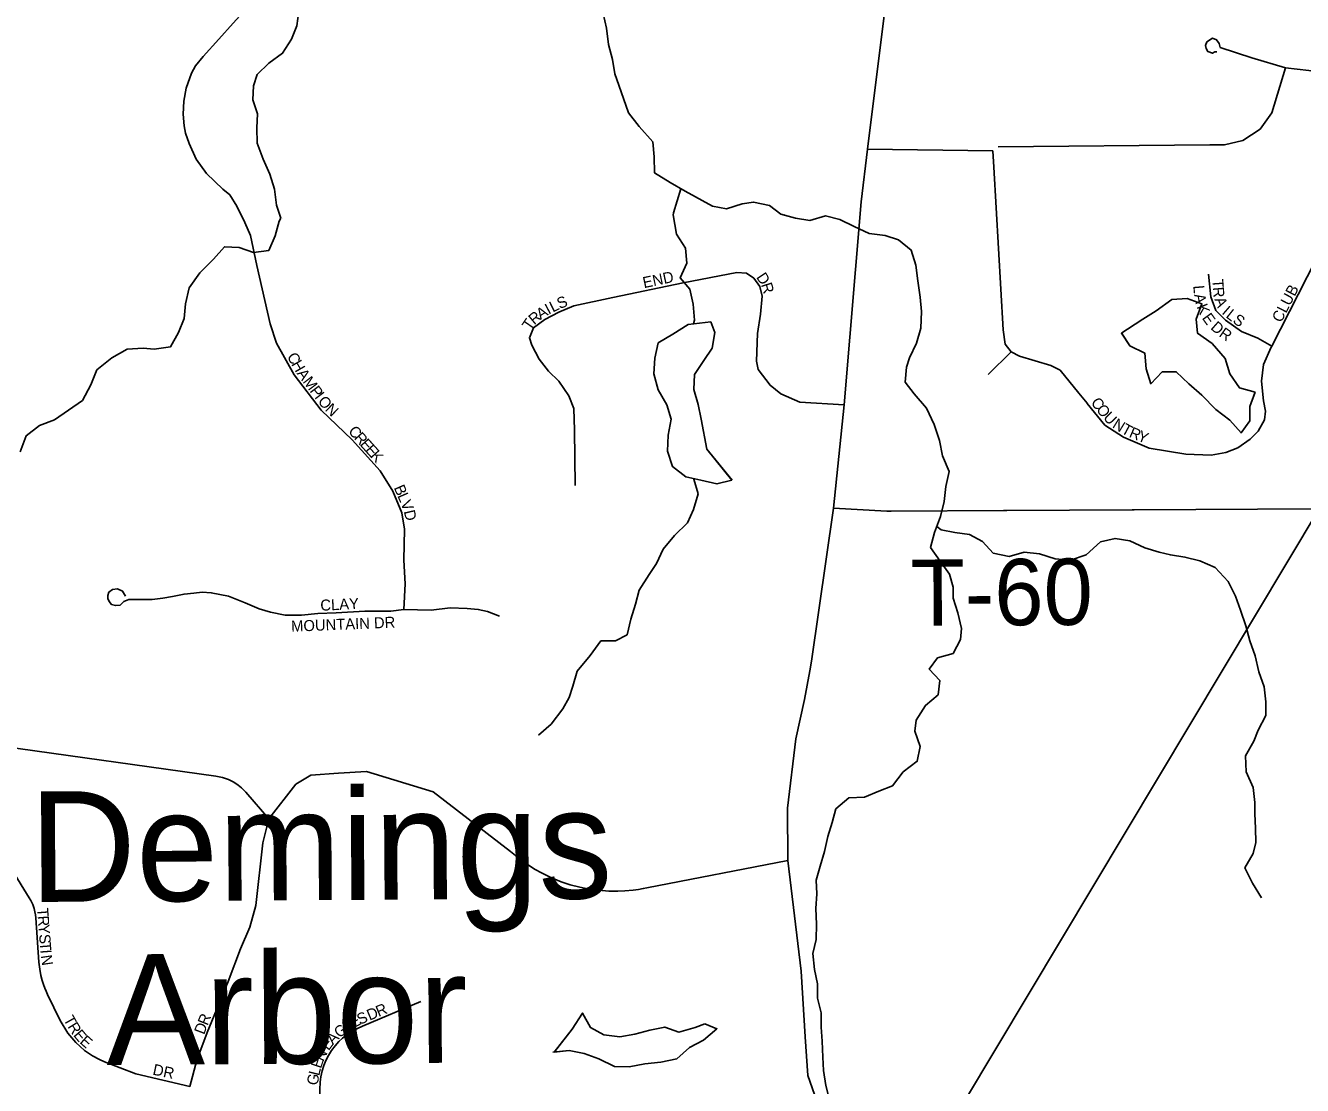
# Model space of a CAD drawing. Extents: x 1985906 to 2277390, y 930619 to 1324581.
# Drawn here: x 2154255 to 2160035, y 1135166 to 1139964 of the extents above; entities that cross this region are included whole.
import ezdxf

# ---------------------------------------------------------------- set-up
doc = ezdxf.new("R2010")
doc.units = 0
for name, color, linetype in [('GM_X_County_Road', 7, 'Continuous'), ('GM_X_Interstate_Route', 7, 'Continuous'), ('GM_X_Major_River', 7, 'Continuous'), ('GM_X_Minor_Lake', 7, 'Continuous'), ('GM_X_Minor_Lake_Text', 7, 'Continuous'), ('GM_X_Minor_River', 7, 'Continuous'), ('GM_X_Township_Road', 7, 'Continuous'), ('GM_X_Township_Road_Text', 7, 'Continuous'), ('GM_X_Township_Subdivision', 7, 'Continuous'), ('GM_X_Township_Subdivision_Text', 7, 'Continuous')]:
    doc.layers.add(name, color=color, linetype=linetype)

msp = doc.modelspace()

# ---------------------------------------------------------------- linework, layer by layer
at = {"layer": 'GM_X_County_Road'}
for points in [[(2157913, 1137779.4), (2157960.6, 1138246.4), (2158037.3, 1139165.3), (2158066.7, 1139403.4), (2158143, 1140021.3), (2158149.9, 1140121.6), (2158136.6, 1140241.7), (2157947.9, 1141385.9)], [(2157960, 1134876.2), (2157941, 1134897), (2157880.9, 1134993.1), (2157836.9, 1135095.1), (2157796.8, 1135211.2), (2157784.7, 1135385.3), (2157766.4, 1135683.6), (2157706, 1136184), (2157703.8, 1136420.2), (2157741.5, 1136734.6), (2157781.3, 1136912.8), (2157804.9, 1137041.8), (2157813.2, 1137087), (2157913, 1137779.4)]]:
    msp.add_lwpolyline(points, dxfattribs=at)
at = {"layer": 'GM_X_Interstate_Route'}
msp.add_lwpolyline([(2156978.1, 1132513.7), (2158212.6, 1134605.1), (2160110.5, 1137775.2), (2160360.4, 1138187)], dxfattribs=at)
at = {"layer": 'GM_X_Major_River'}
for points in [[(2157673.6, 1139109.5), (2157622.3, 1139148.6), (2157550.3, 1139164.6), (2157498.4, 1139156.5), (2157428.4, 1139134.4), (2157364.4, 1139146.4), (2157240.4, 1139214.4), (2157172.4, 1139252.4), (2157102.4, 1139296.4), (2157100.4, 1139368.6), (2157094.3, 1139436.7), (2157032.3, 1139506.8), (2156984.2, 1139568.9), (2156940.2, 1139693.1), (2156922.1, 1139745.2), (2156912.1, 1139809.3), (2156894, 1139877.4), (2156884, 1139951.6), (2156869.9, 1140017.7)], [(2157673.6, 1139109.5), (2157739.9, 1139091.3), (2157805.9, 1139081.6), (2157875.8, 1139101.9), (2157941.8, 1139086.2), (2158005.9, 1139054.4), (2158074, 1139022.7), (2158146, 1139013), (2158206.1, 1138993.3), (2158264.2, 1138947.5), (2158284.5, 1138879.5), (2158294.8, 1138807.5), (2158305.1, 1138733.4), (2158311.4, 1138669.4), (2158307.7, 1138593.3), (2158288, 1138525.1), (2158256.2, 1138458.9), (2158242.4, 1138416.8), (2158236.7, 1138348.7), (2158276.9, 1138296.8), (2158333.1, 1138231), (2158367.4, 1138157.1), (2158391.7, 1138085.1), (2158406, 1138015.1), (2158436.3, 1137945.2), (2158420.6, 1137877.1), (2158412.8, 1137808.9), (2158397.1, 1137740.8), (2158369.4, 1137668.6), (2158351.7, 1137600.5), (2158396, 1137538.6), (2158438.2, 1137480.7), (2158454.4, 1137420.7), (2158454.6, 1137370.7), (2158474.9, 1137304.7), (2158491.2, 1137234.7), (2158487.4, 1137184.6), (2158453.7, 1137120.4), (2158383.7, 1137102.1), (2158346, 1137049.9), (2158394.2, 1136998), (2158386.4, 1136933.9), (2158328.7, 1136885.6), (2158286.9, 1136819.4), (2158281.2, 1136769.3), (2158305.4, 1136699.3), (2158291.7, 1136633.2), (2158227.9, 1136584.9), (2158180.2, 1136522.6), (2158118.3, 1136498.3), (2158052.5, 1136470), (2157982.5, 1136467.7), (2157922.8, 1136417.3), (2157907, 1136355.2), (2157887.3, 1136293.1), (2157871.6, 1136224.9), (2157851.8, 1136158.8), (2157834.1, 1136094.6), (2157836.4, 1136032.6), (2157832.6, 1135966.5), (2157834.9, 1135896.4), (2157833.2, 1135826.3), (2157819.5, 1135762.2), (2157825.8, 1135690.2), (2157840, 1135626.1), (2157840.3, 1135560.1), (2157856.6, 1135494.1), (2157856.8, 1135430), (2157861.1, 1135366), (2157863.4, 1135293.9), (2157867.6, 1135233.9), (2157877.9, 1135165.9), (2157894.2, 1135099.9)]]:
    msp.add_lwpolyline(points, dxfattribs=at)
at = {"layer": 'GM_X_Minor_Lake'}
for points in [[(2159821.2, 1138303.8), (2159749.8, 1138323.9), (2159706.5, 1138387.2), (2159685.2, 1138457), (2159625.9, 1138524), (2159560.9, 1138570.8), (2159553.7, 1138634.8), (2159580.5, 1138703.5), (2159513.9, 1138728.3), (2159443.9, 1138722.9), (2159372.8, 1138671.5), (2159313.4, 1138634.3), (2159244.1, 1138588.9), (2159216.8, 1138571.7)], [(2159820.9, 1138303.9), (2159749.8, 1138323.9), (2159706.5, 1138387.2), (2159685.2, 1138457), (2159625.9, 1138524), (2159560.9, 1138570.8), (2159553.7, 1138634.8), (2159580.5, 1138703.5), (2159513.9, 1138728.3), (2159443.9, 1138722.9), (2159372.8, 1138671.5), (2159313.4, 1138634.3), (2159244.1, 1138588.9), (2159217.5, 1138572.2)], [(2157254.2, 1138610.1), (2157185.7, 1138566.3), (2157118.4, 1138527), (2157103.6, 1138458.6), (2157098.9, 1138386.3), (2157118.3, 1138314.6), (2157157.6, 1138247.2), (2157176.9, 1138181.4), (2157164.2, 1138109.1), (2157161.5, 1138036.9), (2157182.9, 1137967.1), (2157243.8, 1137920.2), (2157312.2, 1137905.4), (2157384.6, 1137888.8), (2157452.3, 1137905.1)], [(2157254, 1138610.1), (2157185.7, 1138566.3), (2157118.4, 1138527), (2157103.6, 1138458.6), (2157098.9, 1138386.3), (2157118.3, 1138314.6), (2157157.6, 1138247.2), (2157176.9, 1138181.4), (2157164.2, 1138109.1), (2157161.5, 1138036.9), (2157182.9, 1137967.1), (2157243.8, 1137920.2), (2157312.2, 1137905.4), (2157384.6, 1137888.8), (2157452.7, 1137905.2)], [(2157452.7, 1137905.2), (2157339.6, 1138046.2), (2157313, 1138182), (2157299.8, 1138247.8), (2157280.5, 1138315.6), (2157283.3, 1138383.8), (2157326.1, 1138446.7), (2157363.1, 1138503.5), (2157375.8, 1138573.9), (2157356.7, 1138622.1), (2157254, 1138610.1)], [(2157452.9, 1137905), (2157339.6, 1138046.2), (2157313, 1138182), (2157299.8, 1138247.8), (2157280.5, 1138315.6), (2157283.3, 1138383.8), (2157326.1, 1138446.7), (2157363.1, 1138503.5), (2157375.8, 1138573.9), (2157356.7, 1138622.1), (2157254.2, 1138610.1)], [(2159216.4, 1138572.4), (2159253.6, 1138513), (2159322.3, 1138480.2), (2159327.6, 1138410.2), (2159348.9, 1138342.4), (2159400, 1138395.5), (2159464, 1138396.7), (2159521.1, 1138341.7), (2159580.2, 1138290.7), (2159643.5, 1138225.8), (2159706.4, 1138176.8), (2159757.6, 1138119.7), (2159796.6, 1138174.5), (2159797.4, 1138238.7), (2159820.3, 1138301.2)], [(2159216.8, 1138571.7), (2159253.6, 1138513), (2159322.3, 1138480.2), (2159327.6, 1138410.2), (2159348.9, 1138342.4), (2159400, 1138395.5), (2159464, 1138396.7), (2159521.1, 1138341.7), (2159580.2, 1138290.7), (2159643.5, 1138225.8), (2159706.4, 1138176.8), (2159757.6, 1138119.7), (2159796.6, 1138174.5), (2159797.4, 1138238.7), (2159821.2, 1138303.8)], [(2156641.5, 1135316.1), (2156715.4, 1135323.5), (2156783.8, 1135310.8), (2156850.3, 1135286), (2156921.1, 1135251.2), (2156987.2, 1135250.5), (2157059, 1135263.8), (2157131, 1135271.2), (2157202.8, 1135286.6), (2157259.9, 1135337.7), (2157323.4, 1135371), (2157384.5, 1135422.2), (2157330, 1135445.2)], [(2157330, 1135445.2), (2157286.3, 1135428.4), (2157212.6, 1135407), (2157148.1, 1135429.8), (2157080.2, 1135416.5), (2157012.5, 1135397.2), (2156944.6, 1135385.9), (2156872.3, 1135394.6), (2156811.6, 1135427.5), (2156776.4, 1135493), (2156729.7, 1135419.9), (2156648.3, 1135316.8)], [(2156648.3, 1135316.8), (2156715.4, 1135323.5), (2156783.8, 1135310.8), (2156850.3, 1135286), (2156921.1, 1135251.2), (2156987.2, 1135250.5), (2157059, 1135263.8), (2157131, 1135271.2), (2157202.8, 1135286.6), (2157259.9, 1135337.7), (2157323.4, 1135371), (2157384.5, 1135422.2), (2157330, 1135445.2)], [(2157330, 1135445.2), (2157286.3, 1135428.4), (2157212.6, 1135407), (2157148.1, 1135429.8), (2157080.2, 1135416.5), (2157012.5, 1135397.2), (2156944.6, 1135385.9), (2156872.3, 1135394.6), (2156811.6, 1135427.5), (2156776.4, 1135493), (2156729.7, 1135419.9), (2156648.9, 1135317.6)]]:
    msp.add_lwpolyline(points, dxfattribs=at)
at = {"layer": 'GM_X_Minor_River'}
for points in [[(2155409.9, 1139092.1), (2155391.3, 1139150.4), (2155381.3, 1139222.5), (2155361.2, 1139290.6), (2155331.2, 1139358.8), (2155303.1, 1139430.9), (2155301.1, 1139501), (2155305, 1139563.2), (2155283, 1139627.3), (2155286.9, 1139691.4), (2155302.9, 1139741.6), (2155356.8, 1139793.7), (2155418.7, 1139837.9), (2155458.6, 1139902), (2155482.6, 1139962.2), (2155492.5, 1140028.3)], [(2157187.1, 1139105.6), (2157188.5, 1139116.1), (2157221.4, 1139224.7)], [(2155410.5, 1139092.1), (2155403.6, 1139077.8), (2155385, 1139011.5), (2155355.4, 1138945.2), (2155287.3, 1138936.7), (2155221.1, 1138958.3), (2155155, 1138961.9), (2155105.3, 1138905.4), (2155043.6, 1138844.9), (2154996, 1138776.5), (2154978.5, 1138704.2), (2154972.9, 1138638.1), (2154947.3, 1138573.8), (2154911.7, 1138509.4), (2154837.7, 1138498.9), (2154787.6, 1138502.6), (2154715.5, 1138498.1), (2154645.7, 1138459.5), (2154577.9, 1138405), (2154550.4, 1138336.7), (2154512.8, 1138266.3), (2154449, 1138221.8), (2154385.2, 1138179.3), (2154317.3, 1138152.8), (2154257.5, 1138106.3), (2154230, 1138034)], [(2155419.3, 1139092.1), (2155419.3, 1139092.1)], [(2157278.7, 1138613.3), (2157282.7, 1138630.2), (2157277.3, 1138702.3), (2157262, 1138770.1), (2157219, 1138821.4), (2157247.8, 1138888.1), (2157242.5, 1138956.1), (2157201.3, 1139019.4), (2157187.2, 1139106)], [(2157690.2, 1139109.6), (2157690.2, 1139109.6)], [(2157279.9, 1137912.4), (2157280.5, 1137910.8), (2157299.3, 1137843.1), (2157278.6, 1137772.6), (2157251.7, 1137712), (2157192.7, 1137654.8), (2157141.8, 1137593.7), (2157110.9, 1137529), (2157077.8, 1137478.3), (2157033.1, 1137407.3), (2157016.2, 1137344.9), (2156995.5, 1137276.3), (2156978.8, 1137205.9), (2156925.2, 1137178.8), (2156859.1, 1137177.6), (2156810.3, 1137112.6), (2156751.5, 1137041.3), (2156732.8, 1136972.9), (2156715.7, 1136922.5), (2156686.6, 1136869.8), (2156633.8, 1136800.7), (2156576.7, 1136751.5)], [(2158380, 1137696.1), (2158399.4, 1137680.8), (2158461.4, 1137669), (2158527.4, 1137659.3), (2158587.5, 1137627.5), (2158635.7, 1137575.7), (2158707.7, 1137560), (2158775.6, 1137580.3), (2158845.6, 1137572.6), (2158915.7, 1137548.9), (2158985.7, 1137543.2), (2159055.6, 1137567.6), (2159121.3, 1137625.9), (2159187.2, 1137642.2), (2159253.2, 1137630.5), (2159321.3, 1137598.8), (2159387.4, 1137579), (2159437.4, 1137567.2), (2159503.4, 1137557.5), (2159571.5, 1137539.8), (2159639.6, 1137510.1), (2159699.8, 1137446.3), (2159732.1, 1137380.3), (2159754.3, 1137316.4), (2159778.6, 1137246.4), (2159796.9, 1137178.4), (2159821.1, 1137110.5), (2159837.4, 1137038.5), (2159861.7, 1136970.5), (2159870, 1136902.4), (2159870.2, 1136840.4), (2159834.5, 1136774.2), (2159814.7, 1136724), (2159777, 1136657.8), (2159781.3, 1136585.7), (2159811.6, 1136513.8), (2159819.8, 1136445.8), (2159820.1, 1136395.7), (2159822.3, 1136329.7), (2159824.6, 1136265.6), (2159812.8, 1136215.5), (2159775.1, 1136151.3), (2159809.4, 1136081.3), (2159849.6, 1136015.4)]]:
    msp.add_lwpolyline(points, dxfattribs=at)
at = {"layer": 'GM_X_Township_Road'}
for points in [[(2157913, 1137779.4), (2158153.1, 1137765.1), (2158174.2, 1137765.2)], [(2158174.2, 1137765.2), (2158682.1, 1137767.8), (2158697.5, 1137767.9)], [(2158697.5, 1137767.9), (2159264, 1137770.8), (2159273.2, 1137770.9)], [(2159273.2, 1137770.9), (2160110.5, 1137775.2), (2160670.7, 1137775.1), (2160671.4, 1137775.1)]]:
    msp.add_lwpolyline(points, dxfattribs=at)
at = {"layer": 'GM_X_Township_Subdivision'}
for points in [[(2155148.5, 1139222.5), (2155148.2, 1139222.8), (2155073.8, 1139294.2), (2155027.7, 1139358.2), (2154995, 1139429.5), (2154978.6, 1139477.1), (2154972.7, 1139509.8), (2154968.2, 1139561.9), (2154971.2, 1139621.4), (2154981.6, 1139679.4), (2155005.4, 1139747.8), (2155024.7, 1139780.5), (2155058.9, 1139823.6), (2155130.3, 1139902.5), (2155195, 1139973.9), (2155239.7, 1140023.7), (2155267.1, 1140059.4), (2155284.3, 1140090.6), (2155296.1, 1140121.8), (2155299.1, 1140153.8), (2155299.1, 1140200.7), (2155289.5, 1140263.1)], [(2159957.9, 1139771.6), (2159805.6, 1139818), (2159663.2, 1139864.5), (2159659, 1139882.4), (2159646.8, 1139898.3), (2159628.8, 1139906.1), (2159603, 1139889.8), (2159597.2, 1139873.7), (2159599.3, 1139859.7), (2159607.4, 1139845.8), (2159627.5, 1139838), (2159639.4, 1139844.1), (2159647.4, 1139844.2)], [(2159894.3, 1138508.3), (2159896.1, 1138512.3), (2160175.6, 1139060.6), (2160285.8, 1139214.2), (2160368.2, 1139355.5), (2160381.2, 1139435.8), (2160365.6, 1139585.9), (2160359, 1139615.4), (2160292.3, 1139707.3), (2160256.1, 1139727), (2160063.9, 1139760.8), (2159957.9, 1139771.6), (2159896.2, 1139568.5), (2159843.2, 1139493.8), (2159765.8, 1139442.8), (2159682.1, 1139423.7), (2159616.8, 1139423.1)], [(2158066.7, 1139403.4), (2158633.5, 1139395.7), (2158637.7, 1139322.9)], [(2159616.8, 1139423.1), (2158657.3, 1139414)], [(2158637.7, 1139322.9), (2158680.5, 1138586.6), (2158689.2, 1138520.5), (2158716.9, 1138486.8), (2158753.8, 1138467.1), (2158896.1, 1138424.7), (2158938.3, 1138403.1), (2159023.3, 1138299.9), (2159060.2, 1138254.4), (2159061.2, 1138253.1)], [(2155967.7, 1137320.6), (2155973.6, 1137436.6), (2155967.7, 1137543.7), (2155970.6, 1137683.5), (2155958.7, 1137757.9), (2155917.1, 1137856), (2155860.6, 1137948.2), (2155732.7, 1138088), (2155592.9, 1138221.9), (2155470.9, 1138382.5), (2155390.6, 1138525.3), (2155362.4, 1138613), (2155301.4, 1138877.8), (2155273.1, 1139013.1), (2155247.8, 1139072.6), (2155210.7, 1139145.5), (2155179.4, 1139197.5), (2155148.5, 1139222.5)], [(2157960.6, 1138246.4), (2157760.3, 1138258.7), (2157673.6, 1138297), (2157625.1, 1138335.2), (2157571.6, 1138406.6), (2157563.9, 1138444.9), (2157569, 1138569.9), (2157581.8, 1138656.6), (2157589.5, 1138738.2), (2157579.2, 1138781.6), (2157551.2, 1138819.9), (2157518, 1138842.8), (2157474.7, 1138845.4), (2157232.3, 1138799.5), (2156913.5, 1138733.1), (2156737.5, 1138694.9), (2156668.7, 1138666.8), (2156604.9, 1138633.6), (2156553.9, 1138595.4), (2156536, 1138549.5), (2156546.2, 1138516.3), (2156579.4, 1138452.6), (2156622.7, 1138399), (2156668.7, 1138353.1), (2156714.6, 1138286.8), (2156737.5, 1138230.7), (2156740.1, 1138131.2), (2156742.6, 1137881.2)], [(2159896.1, 1138512.3), (2159833.7, 1138547.7), (2159759.5, 1138578.9), (2159687, 1138630.2), (2159642.5, 1138673.8), (2159619.9, 1138735.6), (2159610.7, 1138837.7)], [(2159061.2, 1138253.1), (2159140.8, 1138155), (2159225.4, 1138099.8), (2159341.8, 1138051), (2159507.9, 1138022.9), (2159621.9, 1138018.2), (2159688.7, 1138031.6), (2159743.4, 1138051.6), (2159798.3, 1138091.7), (2159834.4, 1138126.9), (2159863.8, 1138179.3), (2159867.4, 1138217.4), (2159858.8, 1138265.4), (2159849.9, 1138353.5), (2159859, 1138429.7), (2159894.3, 1138508.3)], [(2158716.9, 1138486.8), (2158612.8, 1138383.4)], [(2154707.5, 1137380.8), (2154694.1, 1137403), (2154670.3, 1137413.3), (2154648.2, 1137410.9), (2154631.6, 1137398.3), (2154626.8, 1137383.2), (2154627.6, 1137369.7), (2154633.1, 1137356.3), (2154643.4, 1137342.8), (2154661.6, 1137338.1), (2154683, 1137340.5), (2154699.6, 1137356.3), (2154722.6, 1137365.8), (2154770.8, 1137365), (2154827.8, 1137365.8), (2154876.1, 1137372.1), (2154920.4, 1137379.3), (2154972.6, 1137390.3), (2155016.9, 1137394.3), (2155054.1, 1137399), (2155095.3, 1137395.9), (2155172.9, 1137380.8), (2155248.8, 1137350.8), (2155312.1, 1137323.8), (2155364.4, 1137308), (2155430.8, 1137293.8), (2155503.6, 1137293.8), (2155578, 1137301.7), (2155660.3, 1137304.9), (2155790.1, 1137312.8), (2155908.8, 1137312.8), (2155967.7, 1137320.6), (2156090.8, 1137317.5), (2156176.3, 1137327), (2156253.9, 1137325.4), (2156304.5, 1137320.7), (2156345.7, 1137311.2), (2156401, 1137290.6)], [(2154145.3, 1136702.1), (2155115.6, 1136565.8), (2155145.8, 1136559.8), (2155174.1, 1136549.9), (2155197.1, 1136538.2), (2155217, 1136525), (2155232.4, 1136512.2), (2155251.3, 1136492.6), (2155356.3, 1136371.8)], [(2154999.2, 1135161.1), (2155029.8, 1135279.9), (2155077.3, 1135405.5), (2155172.3, 1135636.3), (2155227.7, 1135784.6), (2155269.7, 1135882.5), (2155297.7, 1135980.4), (2155329.1, 1136263.5), (2155356.3, 1136371.8), (2155477.8, 1136529.1), (2155545.8, 1136569.8), (2155671.3, 1136580), (2155798.3, 1136586.1), (2156099.7, 1136494.6), (2156450.2, 1136225.1), (2156502.3, 1136182.9), (2156558.9, 1136145.4), (2156593.1, 1136126.2), (2156633.4, 1136106.8), (2156680.1, 1136087.8), (2156720.6, 1136074.5), (2156764.7, 1136062.9), (2156799.1, 1136055.9), (2156833.6, 1136050.7), (2156864.5, 1136047.5), (2156895.9, 1136045.6), (2156935.6, 1136045.2), (2156968.2, 1136046.5), (2157006.1, 1136050), (2157029.9, 1136053.2), (2157051.4, 1136056.8), (2157066.7, 1136059.8), (2157706, 1136184)], [(2154999.2, 1135161.1), (2154753.9, 1135217.6), (2154612.5, 1135272.3), (2154588.8, 1135282.8), (2154558.4, 1135299.2), (2154521.9, 1135324), (2154482.3, 1135359.3), (2154446.1, 1135402.3), (2154412.1, 1135459.2), (2154354.7, 1135576.9), (2154347.4, 1135592.7), (2154342.1, 1135605.4), (2154335.9, 1135622.2), (2154330.2, 1135640.2), (2154324.4, 1135662.9), (2154318.8, 1135692.7), (2154315.3, 1135723.7), (2154301.3, 1135924.2), (2154299.9, 1135937.8), (2154297.4, 1135951.9), (2154293.7, 1135966.3), (2154287.4, 1135984.4), (2154279.1, 1136002.5), (2154271.6, 1136015.5), (2154103.1, 1136285.2)], [(2155584.4, 1135002.1), (2155587, 1135147), (2155588.1, 1135180.2), (2155591.3, 1135204.2), (2155597.4, 1135232.1), (2155605.1, 1135256.3), (2155614.3, 1135278.5), (2155626.2, 1135301.9), (2155640.2, 1135324.1), (2155656.1, 1135345.1), (2155673.5, 1135364.3), (2155690.3, 1135380), (2155709.8, 1135395.5), (2155730.8, 1135409.6), (2155757.6, 1135424.1), (2155780.5, 1135433.9), (2156043.7, 1135545.6)]]:
    msp.add_lwpolyline(points, dxfattribs=at)

# ---------------------------------------------------------------- texts
at = {"layer": 'GM_X_Minor_Lake_Text'}
for s, rotation, p in [('Demings ', 0.36604, (2154273.1, 1135996)), ('Arbor', 0.36584, (2154621.7, 1135258.4))]:
    msp.add_text(s, height=500.21, rotation=rotation, dxfattribs=at).set_placement(p)
at = {"layer": 'GM_X_Township_Road_Text'}
msp.add_text('T-60', height=300, rotation=0.35327, dxfattribs=at).set_placement((2158262.5, 1137245.8))
at = {"layer": 'GM_X_Township_Subdivision_Text'}
for s, rotation, p in [('END', 11.88721, (2157054.5, 1138774.5)), ('D', 303.55067, (2157560.7, 1138824.4)), ('R', 287.61332, (2157583.5, 1138791)), ('T', 274.23943, (2159626.7, 1138814)), ('L', 274.868, (2159540.9, 1138785.7)), ('A', 280.41863, (2159544.6, 1138745.4)), ('R', 274.82894, (2159629.3, 1138778.3)), ('CLUB', 62.74768, (2159938.9, 1138615.6)), ('A', 32.45945, (2156586.4, 1138630.9)), ('I', 28.22675, (2156622.7, 1138654)), ('L', 26.29623, (2156641.7, 1138664.2)), ('S', 22.56734, (2156672.5, 1138679.4)), ('K', 292.05234, (2159555.6, 1138691.5)), ('A', 291.30133, (2159636.2, 1138723.6)), ('I', 319.0305, (2159667.2, 1138661.3)), ('T', 55.55199, (2156539.9, 1138580.2)), ('R', 39.79002, (2156557.4, 1138606.5)), ('E', 305.82309, (2159578.5, 1138639.3)), ('D', 318.52418, (2159616.4, 1138592.3)), ('L', 321.24744, (2159685.5, 1138645.5)), ('S', 325.54088, (2159716.2, 1138621)), ('R', 324.9953, (2159654.2, 1138559.4)), ('C', 299.19375, (2155436.7, 1138466.2)), ('H', 299.94509, (2155456.4, 1138431)), ('A', 305.3584, (2155481.1, 1138388.6)), ('M', 306.97309, (2155507.5, 1138351.5)), ('P', 306.95732, (2155539.2, 1138309.3)), ('I', 306.99225, (2155560.4, 1138281.1)), ('O', 309.27996, (2155575, 1138261.8)), ('N', 316.73654, (2155607.7, 1138222.6)), ('C', 307.95806, (2159074.7, 1138256.2)), ('O', 307.94976, (2159099.1, 1138225)), ('U', 314.40992, (2159130.2, 1138185.7)), ('N', 328.33797, (2159171.3, 1138146)), ('T', 331.58145, (2159211.5, 1138121.3)), ('C', 311.94209, (2155712.7, 1138124.8)), ('R', 311.94559, (2155739.1, 1138095.3)), ('R', 336.94036, (2159247, 1138102.4)), ('Y', 337.84704, (2159284.2, 1138086.5)), ('E', 311.94661, (2155765.6, 1138065.9)), ('E', 311.94661, (2155789.1, 1138039.7)), ('K', 311.93848, (2155812.7, 1138013.5)), ('B', 293.58766, (2155921, 1137871.5)), ('L', 293.58245, (2155936.9, 1137835.2)), ('V', 292.14236, (2155950.8, 1137803.3)), ('D', 283.29935, (2155966.8, 1137764.5)), ('CLAY', 3.01671, (2155590.7, 1137313.9)), ('MOUNTAIN DR', 2.31381, (2155458.1, 1137219.2)), ('T', 274.40291, (2154307, 1135967.5)), ('R', 274.40057, (2154309.7, 1135932.4)), ('Y', 274.39704, (2154312.8, 1135893)), ('S', 274.40615, (2154316.1, 1135849.1)), ('T', 274.40291, (2154318.9, 1135814)), ('I', 274.37524, (2154321.6, 1135778.9)), ('N', 278.38732, (2154323.7, 1135753.1)), ('D', 22.70273, (2155812.1, 1135458.4)), ('R', 22.68524, (2155852.7, 1135475.4)), ('T', 299.07053, (2154424.8, 1135465.2)), ('R', 302.01779, (2154443.3, 1135432.1)), ('D', 69.24184, (2155062.9, 1135393)), ('R', 68.2617, (2155078.5, 1135433.9)), ('L', 32.73522, (2155709, 1135404.7)), ('E', 27.86034, (2155737.7, 1135423.2)), ('S', 23.70447, (2155767.9, 1135439.2)), ('E', 309.938, (2154468.7, 1135392.5)), ('E', 318.369, (2154496.8, 1135359.9)), ('A', 46.00454, (2155646.6, 1135347.3)), ('G', 39.00798, (2155676, 1135377.9)), ('N', 64.53947, (2155602.5, 1135271.5)), ('E', 52.96616, (2155626.5, 1135320.4)), ('E', 71.34042, (2155591.9, 1135239.6)), ('DR', 348.10728, (2154827.6, 1135214.9)), ('G', 81.22392, (2155577.3, 1135164.1)), ('L', 76.20888, (2155583.8, 1135206.4))]:
    msp.add_text(s, height=50, rotation=rotation, dxfattribs=at).set_placement(p)

doc.saveas('drawing.dxf')
